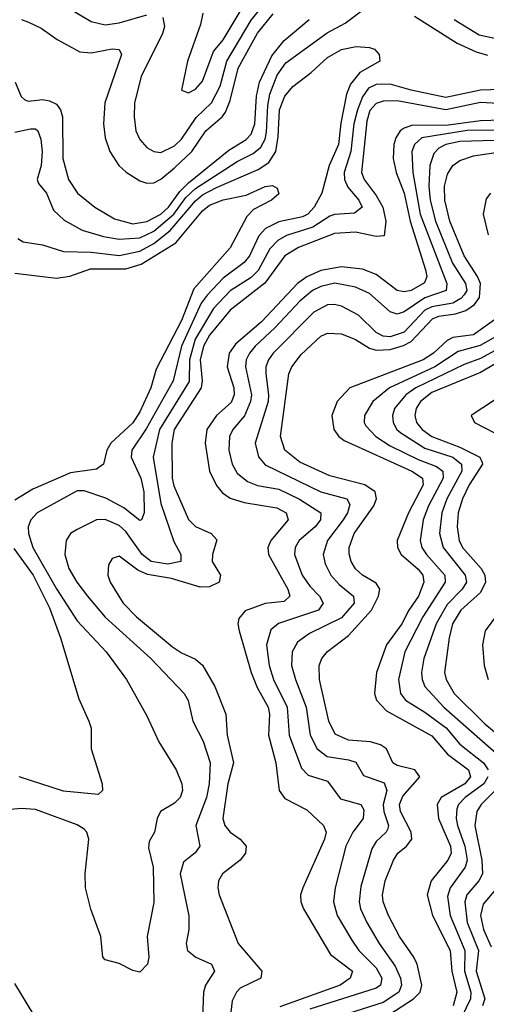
# Model space of a CAD drawing. Header units: inches. Extents: x 1308407 to 1441228, y 959628 to 1036311.
# Tile 496 of 656: x 1405724 to 1407066, y 962235 to 965070. Entities that reach past the tile are written whole.
import ezdxf

# ---------------------------------------------------------------- set-up
doc = ezdxf.new("R2010")
doc.units = ezdxf.units.IN
doc.header["$MEASUREMENT"] = 0
doc.layers.add('B4906', color=7, linetype='Continuous')

msp = doc.modelspace()

# ---------------------------------------------------------------- linework, layer by layer
at = {"layer": 'B4906', "color": 5}
for points, elevation in [([(1405710, 964746.2), (1405755.3, 964755.3), (1405770, 964755.1), (1405776.1, 964750), (1405785.6, 964725.6), (1405789.3, 964689.3), (1405786.2, 964650), (1405774.5, 964610), (1405778.4, 964598.4), (1405801.5, 964570), (1405821.2, 964521.2), (1405852.5, 964492.5), (1405904.1, 964464.1), (1405965.1, 964445.1), (1406010, 964437.4), (1406070, 964441.5), (1406110, 964460.9), (1406167.3, 964510), (1406202.6, 964557.4), (1406230, 964584), (1406350, 964661.4), (1406395.9, 964684.1), (1406417.5, 964702.5), (1406430, 964726.1), (1406434.1, 964745.9), (1406437.7, 964822.3), (1406444.2, 964855.8), (1406465, 964910), (1406490, 964945.5), (1406608.3, 965031.7), (1406660.4, 965059.6), (1406710, 965096.9)], 1960), ([(1405854.4, 965110), (1405930, 965064.7), (1405970, 965055.4), (1406010, 965060.9), (1406090, 965083.6)], 2040), ([(1406136.2, 965076.2), (1406140.6, 965050), (1406135, 965030), (1406073.6, 964906.4), (1406054.6, 964830), (1406053.5, 964790), (1406058.8, 964750), (1406070, 964724.5), (1406090, 964701.9), (1406110, 964690.1), (1406130, 964687.7), (1406170, 964706.2), (1406190, 964725.9), (1406231.9, 964788.1), (1406276.3, 964830), (1406301.3, 964878.7), (1406320, 964950), (1406390, 965068.3), (1406423.5, 965110)], 2040), ([(1406251.5, 965088.5), (1406244.2, 965055.8), (1406207, 964950), (1406190, 964866.8), (1406210, 964859.1), (1406230, 964870.2), (1406250, 964893), (1406282.1, 964977.9), (1406310, 965012), (1406361.8, 965098.2)], 2060), ([(1405711, 964890), (1405728.2, 964848.2), (1405739.3, 964839.3), (1405750, 964835.6), (1405790, 964839.6), (1405810, 964836.3), (1405830, 964826.6), (1405841.7, 964810), (1405847.6, 964790), (1405848.4, 964670), (1405864.5, 964610), (1405890.6, 964570.6), (1405940.1, 964530), (1405996.6, 964496.6), (1406050, 964482.2), (1406090, 964488.3), (1406130, 964510), (1406152.5, 964530), (1406184.7, 964575.3), (1406210, 964600.2), (1406325.9, 964694.1), (1406375.6, 964724.4), (1406390, 964739.9), (1406400.9, 964770), (1406405.6, 964850), (1406414, 964890), (1406450, 964965.9), (1406485.2, 965010), (1406556.9, 965070)], 1980), ([(1405729.9, 965070.1), (1405750, 965062.4), (1405785.7, 965045.7), (1405832.5, 965012.5), (1405897.6, 964977.6), (1405930, 964973.9), (1405990, 964986.1), (1406010, 964983.8), (1406017.4, 964970), (1405969.5, 964830.5), (1405965.1, 964770), (1405969.7, 964730), (1405983.7, 964690), (1406009.6, 964650), (1406031, 964631), (1406070, 964605.7), (1406090, 964598.7), (1406110, 964600.2), (1406130, 964610.7), (1406170, 964643.1), (1406219.2, 964690), (1406259.3, 964750), (1406306.4, 964790), (1406316.2, 964803.8), (1406330, 964837.6), (1406352.4, 964930), (1406408.7, 965031.3), (1406453.8, 965086.2)], 2020), ([(1406860.3, 965080.3), (1406982.5, 965002.6), (1407036.9, 964976.9), (1407070, 964967.8)], 1960), ([(1406974.3, 965070), (1407046.3, 965026.3), (1407090, 965016.5)], 1980), ([(1405719.3, 964439.3), (1405734, 964430), (1405790, 964421.1), (1405850, 964402.5), (1405930, 964400), (1406010, 964390.9), (1406070, 964403.7), (1406110, 964425.2), (1406157.2, 964462.8), (1406230, 964548.6), (1406250, 964565.2), (1406290, 964586.8), (1406410, 964638.1), (1406441.3, 964658.7), (1406461, 964690), (1406467.9, 964732.1), (1406471.6, 964810), (1406487.3, 964850), (1406510, 964877.6), (1406562.7, 964917.3), (1406610, 964960.6), (1406650, 964984.2), (1406692.3, 964992.3), (1406730.7, 964990), (1406744.6, 964984.6), (1406758.4, 964970), (1406760.3, 964950), (1406702.2, 964917.8), (1406675.7, 964884.3), (1406664.6, 964855.4), (1406647.7, 964772.3), (1406641.4, 964710), (1406614.1, 964650), (1406593.6, 964570), (1406571, 964530), (1406553.1, 964510), (1406537.8, 964502.2), (1406470, 964488.1), (1406431.2, 964468.8), (1406412.6, 964447.4), (1406385, 964390), (1406370, 964370.7), (1406310, 964325.6), (1406263.1, 964276.9), (1406246.7, 964253.3), (1406189.9, 964130), (1406165.6, 964030), (1406088.4, 963891.6), (1406047.1, 963830), (1406045.4, 963810), (1406072.4, 963750), (1406081, 963710), (1406082.7, 963650), (1406074.3, 963630), (1406070, 963628.1), (1406024.2, 963664.2), (1405972.5, 963692.5), (1405910, 963713.3), (1405890, 963713.6), (1405774.4, 963650), (1405756.2, 963630), (1405748.7, 963610), (1405749.2, 963590), (1405762.5, 963550), (1405830, 963430.9), (1405890, 963338.6), (1405973.4, 963250), (1406031.5, 963170), (1406090, 963065.7), (1406124.4, 962990), (1406174, 962910), (1406191.1, 962870), (1406193, 962850), (1406185.5, 962830), (1406170, 962814), (1406129.2, 962790), (1406119.4, 962770), (1406112, 962730), (1406096.9, 962703.1), (1406094.7, 962685.3), (1406108.6, 962630), (1406110, 962528), (1406091.4, 962430), (1406095.3, 962370), (1406092.4, 962350), (1406070, 962327.3), (1406050, 962331.8), (1406010, 962352.6), (1405970, 962362.9), (1405963.6, 962370), (1405957.5, 962430), (1405928.7, 962508.7), (1405913.6, 962570), (1405913, 962610), (1405923, 962710), (1405917.4, 962730), (1405910, 962738.8), (1405890, 962751.6), (1405770, 962795.4), (1405730, 962798.5), (1405630, 962789.8)], 1940), ([(1407108.7, 964868.7), (1407050, 964867.3), (1406950, 964845.4), (1406850, 964866.4), (1406790, 964884), (1406750, 964883), (1406727.7, 964872.3), (1406710, 964847.5), (1406695.5, 964810), (1406685.2, 964770), (1406677.1, 964690), (1406657.9, 964630), (1406658.7, 964610), (1406667.8, 964587.8), (1406699.3, 964550), (1406708.9, 964530), (1406687.6, 964512.4), (1406630, 964509.3), (1406616, 964504), (1406567.8, 964472.2), (1406491.6, 964448.4), (1406466.4, 964433.6), (1406443.7, 964410), (1406410, 964347.2), (1406390, 964327.9), (1406330, 964289.1), (1406282.2, 964237.8), (1406228.6, 964150), (1406212.9, 964090), (1406212.2, 964027.8), (1406126.9, 963890), (1406108.2, 963810), (1406130, 963676.9), (1406167.3, 963567.3), (1406188, 963530), (1406187.9, 963510), (1406150, 963502.2), (1406102.2, 963510), (1406077, 963530), (1406030, 963596.2), (1406010, 963613.8), (1405970, 963631.1), (1405944.9, 963630), (1405890, 963602.2), (1405870.1, 963589.9), (1405857.6, 963570), (1405854.6, 963530), (1405865.2, 963490), (1405888.6, 963450), (1405919.2, 963410), (1405969.8, 963349.8), (1406101.2, 963230), (1406197.5, 963130), (1406209.2, 963109.2), (1406222.3, 963050), (1406252.1, 962992.1), (1406272, 962930), (1406269.2, 962870), (1406261.9, 962830), (1406230.8, 962750), (1406242.6, 962690), (1406229.3, 962670.7), (1406195.7, 962644.3), (1406185.6, 962610), (1406210.7, 962489.3), (1406210.8, 962450), (1406203, 962410), (1406207, 962390), (1406230.5, 962370.5), (1406276.3, 962350), (1406285, 962330), (1406259, 962290), (1406253.4, 962270), (1406249.6, 962170.4)], 1960), ([(1407170, 964824.3), (1407050, 964830.9), (1406950, 964810.7), (1406810, 964836.6), (1406770, 964835.1), (1406750, 964828.7), (1406731.8, 964808.2), (1406722.4, 964777.6), (1406707.5, 964630), (1406714.9, 964610), (1406750, 964563.7), (1406768.7, 964530), (1406777.3, 964490), (1406772.2, 964447.8), (1406750, 964445.1), (1406690, 964457.7), (1406630, 964454.6), (1406526.4, 964413.6), (1406486.7, 964390), (1406429, 964311), (1406330, 964233.5), (1406270, 964161.6), (1406253.3, 964130), (1406243.8, 964090), (1406249.2, 964030), (1406246.4, 964010), (1406168.3, 963890), (1406162.3, 963850), (1406162.9, 963750), (1406167.4, 963727.4), (1406210.3, 963630.3), (1406230.3, 963610.3), (1406274.7, 963590), (1406291.7, 963571.7), (1406278.5, 963530), (1406278.3, 963510), (1406302.1, 963470), (1406298.3, 963450), (1406270, 963437), (1406243.8, 963436.2), (1406160.6, 963460.6), (1406092.3, 963472.3), (1406064.4, 963484.4), (1406010, 963525.4), (1405990, 963518.4), (1405979.5, 963500.5), (1405978.2, 963470), (1405984.7, 963450), (1406022.3, 963390), (1406060.5, 963350), (1406164, 963264), (1406190, 963246.3), (1406230, 963228.6), (1406250, 963211.3), (1406285.8, 963150), (1406317.6, 963070), (1406320.7, 963010), (1406338.8, 962930), (1406323.2, 962870), (1406308.2, 962770), (1406313.9, 962750), (1406329.6, 962730), (1406358.4, 962710), (1406376.1, 962690), (1406373.6, 962670), (1406358, 962650), (1406308, 962610), (1406296.6, 962590), (1406294.5, 962570), (1406298.3, 962550), (1406353.1, 962410), (1406420.6, 962330), (1406418.2, 962310), (1406358.5, 962281.5), (1406347.5, 962270), (1406335.5, 962244.4), (1406317, 962090)], 1980), ([(1407170, 964782.3), (1407050, 964778.8), (1406950, 964765.6), (1406854.2, 964765.8), (1406830, 964757.7), (1406819.1, 964750), (1406805.9, 964730), (1406800.2, 964710), (1406798.7, 964670), (1406807.6, 964630), (1406830, 964570), (1406847.2, 964490), (1406891.4, 964350), (1406894.9, 964330), (1406888.2, 964311.9), (1406850, 964290.5), (1406830, 964286.1), (1406810, 964290.2), (1406750, 964335.8), (1406710, 964351.8), (1406650, 964358.6), (1406590, 964348), (1406550, 964329.7), (1406523.8, 964310), (1406419.8, 964200.2), (1406344.7, 964135.3), (1406327, 964110), (1406321, 964070), (1406339.9, 964010), (1406341.4, 963990), (1406332.8, 963967.2), (1406290, 963929.9), (1406262.6, 963890), (1406257.6, 963850), (1406270.4, 963770), (1406290, 963729), (1406307.8, 963707.8), (1406330, 963692.3), (1406370, 963679.5), (1406464.2, 963664.2), (1406490.6, 963650), (1406496.6, 963630), (1406446.5, 963570), (1406438.1, 963550), (1406439.9, 963530), (1406495.5, 963430), (1406501.3, 963410), (1406485.3, 963394.7), (1406430, 963388.6), (1406372.8, 963367.2), (1406354.6, 963345.4), (1406351.6, 963330), (1406355.4, 963310), (1406389.8, 963190), (1406407.1, 963147.1), (1406438.7, 963090), (1406442.7, 963070), (1406440.4, 963010), (1406460.9, 962930), (1406470.7, 962850), (1406486.9, 962826.9), (1406550, 962795.1), (1406598.4, 962750), (1406605.7, 962730), (1406600.7, 962710), (1406538.5, 962570), (1406532.3, 962550), (1406532.8, 962530), (1406540.6, 962510), (1406618.4, 962378.4), (1406681.3, 962330), (1406674.8, 962310), (1406646, 962290), (1406472.7, 962227.3)], 2020), ([(1407090, 964752.1), (1407010.9, 964750.9), (1406881.4, 964730), (1406859.4, 964710), (1406852.1, 964690), (1406854.6, 964630), (1406876.2, 964510), (1406953, 964310), (1406951.1, 964290), (1406890, 964268.5), (1406830, 964229), (1406810, 964222.1), (1406790, 964228.4), (1406730, 964281.5), (1406690, 964299.5), (1406630.7, 964310.7), (1406590, 964301.6), (1406566.8, 964290), (1406530, 964259.8), (1406457.9, 964182.1), (1406401.6, 964130), (1406385, 964110), (1406375.5, 964090), (1406373.9, 964070), (1406391, 963990), (1406388.6, 963970), (1406370.6, 963929.4), (1406337.4, 963890), (1406328.2, 963870), (1406325.7, 963830), (1406335, 963790), (1406350, 963764), (1406379.8, 963739.8), (1406408.6, 963728.6), (1406470, 963717.8), (1406529, 963689), (1406590.1, 963650), (1406589.7, 963630), (1406573.8, 963610), (1406527.8, 963570), (1406516.8, 963550), (1406515, 963530), (1406536.7, 963470), (1406558.7, 963438.7), (1406586.5, 963410), (1406597.6, 963390), (1406584.1, 963370), (1406468.6, 963331.4), (1406446.9, 963313.1), (1406434.5, 963270), (1406441.8, 963210), (1406454.7, 963170), (1406494.1, 963090), (1406499, 963010), (1406534.9, 962914.9), (1406554.2, 962894.2), (1406610, 962877.4), (1406646.7, 962826.7), (1406705.8, 962810), (1406714.2, 962794.2), (1406712.4, 962770), (1406682.1, 962730), (1406661.9, 962690), (1406631.6, 962570), (1406627.2, 962530), (1406637.7, 962490), (1406679.4, 962419.4), (1406699.7, 962390), (1406750, 962339.4), (1406765.5, 962310), (1406761.8, 962290), (1406750, 962281.2), (1406559, 962221)], 2040), ([(1407090, 964721.8), (1406990, 964718.8), (1406949.5, 964710), (1406930, 964699.8), (1406915.1, 964684.9), (1406903.9, 964650), (1406900.6, 964590), (1406904.6, 964550), (1406919.9, 964490), (1406968.7, 964368.7), (1407006.1, 964310), (1407010, 964290), (1407002.5, 964277.5), (1406993.3, 964266.7), (1406970, 964253.4), (1406910, 964242.6), (1406890, 964233.6), (1406830, 964170.5), (1406790, 964156.8), (1406770, 964158.9), (1406750, 964168.7), (1406698.8, 964218.8), (1406650, 964244.5), (1406630, 964249.5), (1406610, 964248.4), (1406570, 964228), (1406453.1, 964110), (1406440.3, 964090), (1406432.7, 964070), (1406432.1, 964050), (1406440.4, 963990), (1406438.8, 963970), (1406402, 963850), (1406411, 963811), (1406430, 963788.1), (1406590, 963710.3), (1406665.4, 963690), (1406674.2, 963674.2), (1406667.2, 963650), (1406654.8, 963630), (1406609.3, 963570), (1406597.4, 963530), (1406602.7, 963502.7), (1406619.6, 963470), (1406643.3, 963443.3), (1406684.6, 963410), (1406686.3, 963390), (1406650, 963347.6), (1406557.9, 963302.1), (1406522.9, 963277.1), (1406507.6, 963250), (1406506.3, 963210), (1406517.2, 963170), (1406548.7, 963090), (1406560.1, 963010), (1406579.5, 962970), (1406608.2, 962948.2), (1406670, 962939.1), (1406691.5, 962931.5), (1406713.1, 962893.1), (1406772.3, 962872.3), (1406780.2, 962850), (1406769.3, 962810), (1406771.3, 962790), (1406784.6, 962750), (1406781.8, 962738.2), (1406778.6, 962730), (1406750, 962703.2), (1406737.6, 962682.4), (1406705.7, 962574.3), (1406700.6, 962530), (1406704.6, 962510), (1406722.8, 962470), (1406757.8, 962410), (1406804.2, 962344.2), (1406819.5, 962310), (1406822.2, 962290), (1406814.7, 962270), (1406770, 962240.1), (1406670, 962208.1)], 2060), ([(1406770, 962194), (1406856.5, 962250), (1406875.9, 962270), (1406880.9, 962290), (1406867.2, 962350), (1406858.3, 962370), (1406816.9, 962430), (1406785.3, 962490), (1406769.7, 962530), (1406768.1, 962550), (1406775.5, 962590), (1406799.2, 962650), (1406811.5, 962670), (1406836.9, 962690), (1406852.3, 962710), (1406850, 962730), (1406819.8, 962790), (1406817.1, 962810), (1406826, 962834), (1406874.9, 962890), (1406860.5, 962910), (1406810, 962922.5), (1406797.3, 962930), (1406779.2, 962970), (1406762.1, 962982.1), (1406733.7, 962990), (1406670, 962995.7), (1406632.1, 963012.1), (1406613.2, 963050), (1406586.3, 963170), (1406585.2, 963210), (1406593.2, 963230), (1406609.5, 963250.5), (1406670, 963296.3), (1406736.3, 963370), (1406756.5, 963410), (1406759.9, 963430), (1406750, 963447.2), (1406710.3, 963470.3), (1406690, 963488.7), (1406677.6, 963510), (1406671.8, 963531.8), (1406671.7, 963550), (1406686.5, 963590), (1406742.7, 963670), (1406750.7, 963690), (1406747, 963710), (1406716.6, 963730), (1406616, 963756), (1406530, 963796), (1406486.7, 963830), (1406474.8, 963870), (1406498.2, 964050), (1406506.9, 964070), (1406533.8, 964106.2), (1406590, 964158.7), (1406610, 964167.2), (1406650, 964165.7), (1406690, 964149), (1406730, 964123.9), (1406750, 964118.2), (1406790, 964120), (1406828.5, 964131.5), (1406850, 964143.1), (1406911.7, 964208.3), (1406930, 964216.1), (1406977.3, 964222.7), (1407007.5, 964232.5), (1407032.3, 964250), (1407046.9, 964270), (1407049.3, 964310), (1407041.4, 964330), (1407002.9, 964390), (1406961.6, 964490), (1406947.4, 964550), (1406946.2, 964590), (1406954.8, 964625.2), (1406970, 964649.9), (1406990, 964664.8), (1407030, 964677.4), (1407170, 964698.9)], 2080), ([(1405710, 964339.5), (1405830, 964325.1), (1405868.5, 964331.5), (1405928, 964352), (1406030, 964352.2), (1406074.1, 964365.9), (1406173.1, 964426.9), (1406250, 964519.3), (1406270, 964535.8), (1406310, 964551.5), (1406375.9, 964564.1), (1406430, 964589.2), (1406451.9, 964591.9), (1406464.8, 964584.8), (1406470, 964568.2), (1406448.7, 964550), (1406396.9, 964523.1), (1406377.3, 964502.7), (1406330, 964412.8), (1406225.5, 964294.5), (1406190, 964203.4), (1406116.7, 964063.3), (1406101.4, 964010), (1406070, 963940.4), (1406050, 963908.7), (1405986.2, 963850), (1405975.2, 963830), (1405965.3, 963790), (1405944.8, 963775.2), (1405870, 963764.7), (1405761.7, 963718.3), (1405710, 963686.7)], 1920), ([(1407078.5, 964570), (1407066, 964554), (1407057.6, 964510), (1407071.7, 964450)], 2120), ([(1407097.1, 964210), (1407030, 964162.7), (1406970, 964154.5), (1406953.5, 964146.5), (1406914.9, 964110), (1406884.7, 964090), (1406673.4, 964010), (1406637.1, 963970), (1406622.5, 963930), (1406628.2, 963890), (1406642.2, 963870), (1406658, 963858), (1406852.1, 963770), (1406883.2, 963750), (1406885, 963730), (1406842.3, 963650), (1406810.4, 963570), (1406811.2, 963550), (1406821.8, 963530), (1406870, 963487.2), (1406883.6, 963470), (1406886.7, 963450), (1406871.4, 963410), (1406843.9, 963370), (1406823.7, 963330), (1406779.3, 963270), (1406751, 963190), (1406744.5, 963130), (1406750.5, 963110), (1406779.7, 963079.7), (1406910, 963008.2), (1406954.9, 962954.9), (1407014.7, 962910), (1407020.6, 962890), (1407004.9, 962870), (1406936.1, 962830), (1406925.1, 962810), (1406928.8, 962770), (1406963.5, 962690), (1406965.2, 962670), (1406955.7, 962650), (1406907.4, 962590), (1406896.7, 962550), (1406911.9, 962490), (1406962.5, 962390), (1406967.2, 962330), (1406981.2, 962270), (1406970.9, 962230)], 2120), ([(1407130, 964177.9), (1407048.6, 964131.4), (1406985.9, 964114.1), (1406918.1, 964070), (1406788.4, 964010), (1406739.6, 963970), (1406715.9, 963930), (1406715.1, 963910), (1406720.1, 963900.1), (1406748.2, 963870), (1406790, 963842.6), (1406870, 963803.3), (1406923.1, 963783.1), (1406941.6, 963770), (1406942.3, 963750), (1406899.9, 963670), (1406885, 963630), (1406875.9, 963570), (1406881.2, 963550), (1406893.9, 963530), (1406946.7, 963470), (1406948.5, 963450), (1406884.2, 963350), (1406831.9, 963250), (1406813.5, 963170), (1406819.7, 963130), (1406834.4, 963110), (1406890, 963076), (1406950.9, 963030.9), (1406990, 962984.1), (1407058.1, 962930), (1407071.7, 962910)], 2140), ([(1407090, 964116.3), (1407050, 964093.8), (1407003.1, 964076.9), (1406863.4, 964010), (1406835, 963990), (1406802.8, 963950), (1406797, 963930), (1406798.6, 963910), (1406809.3, 963890), (1406820.2, 963880.2), (1406890, 963835.9), (1406969.9, 963809.9), (1406995.1, 963790), (1406995.8, 963770), (1406953.3, 963690), (1406938.4, 963650), (1406932.2, 963590), (1406942.2, 963550), (1407005.3, 963470), (1407009.1, 963450), (1406997.3, 963430), (1406954, 963386), (1406921.8, 963330), (1406886.6, 963230), (1406879.9, 963190), (1406881.7, 963170), (1406889.6, 963149.6), (1406944.5, 963090), (1407103.2, 962950)], 2160), ([(1407110, 964089.6), (1407050, 964054.4), (1406910, 963996.1), (1406877.3, 963970), (1406865.1, 963950), (1406860.8, 963930), (1406865.2, 963910), (1406881.7, 963890), (1406910.1, 963870), (1406990, 963839.2), (1407047.6, 963810), (1407054.4, 963794.4), (1407055.5, 963790), (1407016.9, 963730), (1406997.9, 963690), (1406985.1, 963650), (1406982.1, 963610), (1406988.5, 963570), (1406997.7, 963550), (1407051.2, 963490), (1407062.4, 963470), (1407064.1, 963450), (1407050, 963420.6), (1406993.4, 963370), (1406969.6, 963330), (1406959.3, 963290), (1406946.3, 963190), (1406951.4, 963170), (1406973.8, 963130), (1407062.5, 963042.5), (1407139.1, 962979.1)], 2180), ([(1407090, 963974.1), (1407023, 963930), (1407032.2, 963910), (1407090, 963879.8)], 2220), ([(1405707.5, 963547.5), (1405762.7, 963470), (1405810, 963376.1), (1405841.3, 963290), (1405894.4, 963114.4), (1405923.6, 963050), (1405930.3, 963029.7), (1405930.3, 962970), (1405961.5, 962870), (1405962.4, 962850), (1405950, 962838.7), (1405850, 962848.6), (1405723.1, 962890)], 1920), ([(1407133.7, 963406.3), (1407063.4, 963310), (1407055, 963270), (1407060.3, 963210), (1407071.5, 963170)], 2220), ([(1407071.1, 962890), (1407059.3, 962870), (1407005.9, 962830), (1406986.3, 962810), (1406982, 962798), (1406979.7, 962770), (1406983.5, 962750), (1407004.6, 962690), (1407010.9, 962650), (1407005.6, 962630), (1406962.8, 962570), (1406954.8, 962545.2), (1406962.7, 962490), (1407004.8, 962390), (1407004.1, 962330), (1407022, 962270), (1407021.3, 962250), (1406970, 962145.2)], 2140), ([(1407090.9, 962849.1), (1407051.3, 962810), (1407038.9, 962790), (1407033, 962750), (1407053.8, 962650), (1407055.4, 962610), (1407045.3, 962590), (1407010.7, 962550), (1407004.6, 962530), (1407011.6, 962470), (1407044.2, 962390), (1407037.6, 962330), (1407062.6, 962250), (1407055.8, 962230)], 2160), ([(1407093.3, 962566.6), (1407057.1, 962522.9), (1407049.8, 962490.2), (1407058.3, 962450), (1407080.6, 962400.6)], 2180), ([(1405764.7, 962204.7), (1405710, 962294.3)], 1960)]:
    msp.add_lwpolyline(points, dxfattribs=dict(at, elevation=elevation))

doc.saveas('drawing.dxf')
